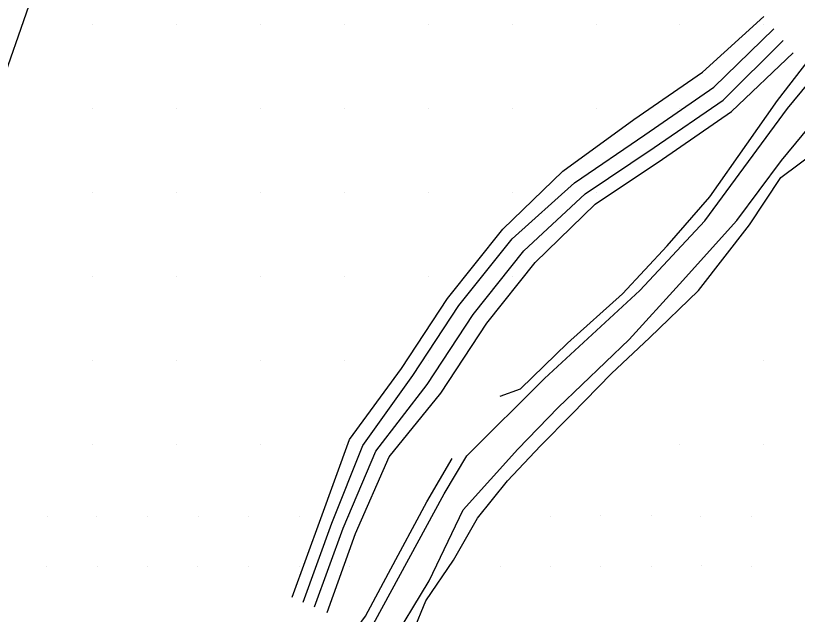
# Model space of a CAD drawing. Extents: x 1602514 to 1609837, y 863887 to 871157.
# Drawn here: x 1606464.5 to 1606697.5, y 867136.7 to 867315.2 of the extents above; entities that cross this region are included whole.
import ezdxf

# ---------------------------------------------------------------- set-up
doc = ezdxf.new("R2010")
doc.units = 0
for name, color, linetype in [('Survey-Entrances', 7, 'Continuous'), ('Survey-Ridge Lines', 7, 'Continuous'), ('Survey-Spot dirt', 7, 'Continuous'), ('Text General Notes', 7, 'Continuous')]:
    doc.layers.add(name, color=color, linetype=linetype)

msp = doc.modelspace()

# ---------------------------------------------------------------- linework, layer by layer
at = {"layer": 'Survey-Entrances'}
for points in [[(1606598.96, 867184.02), (1606622.13, 867207.03), (1606650.5, 867233.28), (1606669.95, 867254.07), (1606694.56, 867287.56), (1606716.82, 867314.45), (1606739.77, 867332.15), (1606756.99, 867350.05), (1606770.97, 867366.25), (1606783.11, 867380.59)], [(1606598.96, 867184.02), (1606622.13, 867207.03), (1606650.5, 867233.28), (1606669.95, 867254.07), (1606694.56, 867287.56), (1606716.82, 867314.45), (1606739.77, 867332.15), (1606756.99, 867350.05), (1606770.97, 867366.25), (1606783.11, 867380.59)], [(1606614.2, 867185.95), (1606626.15, 867198.36), (1606647.4, 867218.68), (1606662.38, 867235.21), (1606679.46, 867254.11), (1606692.72, 867272.09), (1606713.66, 867297.28), (1606722.33, 867306.85), (1606740.48, 867322.95), (1606754.76, 867336.51), (1606761.99, 867343.29), (1606777.43, 867360.56), (1606793.13, 867376.19)], [(1606614.2, 867185.95), (1606626.15, 867198.36), (1606647.4, 867218.68), (1606662.38, 867235.21), (1606679.46, 867254.11), (1606692.72, 867272.09), (1606713.66, 867297.28), (1606722.33, 867306.85), (1606740.48, 867322.95), (1606754.76, 867336.51), (1606761.99, 867343.29), (1606777.43, 867360.56), (1606793.13, 867376.19)], [(1606466.47, 866903.86), (1606474.48, 866916.88), (1606479.06, 866952.47), (1606482.24, 866992.31), (1606480.1, 867032.07), (1606484.66, 867050.83), (1606501.7, 867071.56), (1606532.77, 867094.34), (1606555.23, 867114.14), (1606571.19, 867133.88), (1606592.18, 867172.66), (1606598.96, 867184.02)], [(1606466.47, 866903.86), (1606474.48, 866916.88), (1606479.06, 866952.47), (1606482.24, 866992.31), (1606480.1, 867032.07), (1606484.66, 867050.83), (1606501.7, 867071.56), (1606532.77, 867094.34), (1606555.23, 867114.14), (1606571.19, 867133.88), (1606592.18, 867172.66), (1606598.96, 867184.02)], [(1606489.61, 866901.67), (1606491.38, 866940.67), (1606493.5, 866989.86), (1606492.5, 867015.72), (1606490.65, 867029.71), (1606494.28, 867045.76), (1606504.2, 867058.76), (1606512.41, 867069.52), (1606530.05, 867082.64), (1606547.65, 867095.7), (1606562.81, 867110.84), (1606575.73, 867126.82), (1606587.76, 867146.76), (1606597.91, 867167.88), (1606614.2, 867185.95)], [(1606489.61, 866901.67), (1606491.38, 866940.67), (1606493.5, 866989.86), (1606492.5, 867015.72), (1606490.65, 867029.71), (1606494.28, 867045.76), (1606504.2, 867058.76), (1606512.41, 867069.52), (1606530.05, 867082.64), (1606547.65, 867095.7), (1606562.81, 867110.84), (1606575.73, 867126.82), (1606587.76, 867146.76), (1606597.91, 867167.88), (1606614.2, 867185.95)]]:
    msp.add_lwpolyline(points, dxfattribs=at)
at = {"layer": 'Survey-Ridge Lines'}
for points in [[(1606608.91, 867201.78), (1606615, 867203.93), (1606628.98, 867217.56), (1606645.32, 867232.28), (1606658.72, 867246.55), (1606671.35, 867261.21), (1606682.41, 867276.91), (1606691.54, 867289.9), (1606708.15, 867311.36), (1606720.88, 867322.3), (1606735.69, 867335.02), (1606744.77, 867341.5), (1606754.64, 867352.84), (1606761.26, 867364.31), (1606768.47, 867375.31), (1606773.73, 867380.39), (1606781.05, 867381.79)], [(1606608.91, 867201.78), (1606615, 867203.93), (1606628.98, 867217.56), (1606645.32, 867232.28), (1606658.72, 867246.55), (1606671.35, 867261.21), (1606682.41, 867276.91), (1606691.54, 867289.9), (1606708.15, 867311.36), (1606720.88, 867322.3), (1606735.69, 867335.02), (1606744.77, 867341.5), (1606754.64, 867352.84), (1606761.26, 867364.31), (1606768.47, 867375.31), (1606773.73, 867380.39), (1606781.05, 867381.79)], [(1606584.04, 867122.26), (1606583.12, 867131.78), (1606586.72, 867140.78), (1606595.02, 867152.88), (1606602.17, 867165.37), (1606611.13, 867176.52), (1606620.92, 867186.96), (1606630.13, 867196.34), (1606642.12, 867208.58), (1606653.43, 867219.19), (1606668.04, 867233.32), (1606683.24, 867252.82), (1606692.55, 867267), (1606703.12, 867274.87), (1606705.91, 867282.49), (1606717.02, 867295.88), (1606729.75, 867307.48), (1606740.99, 867316.61), (1606753.47, 867329.14), (1606762.65, 867340.89), (1606779.98, 867358.31), (1606792.13, 867370.85), (1606795.52, 867374.29)], [(1606584.04, 867122.26), (1606583.12, 867131.78), (1606586.72, 867140.78), (1606595.02, 867152.88), (1606602.17, 867165.37), (1606611.13, 867176.52), (1606620.92, 867186.96), (1606630.13, 867196.34), (1606642.12, 867208.58), (1606653.43, 867219.19), (1606668.04, 867233.32), (1606683.24, 867252.82), (1606692.55, 867267), (1606703.12, 867274.87), (1606705.91, 867282.49), (1606717.02, 867295.88), (1606729.75, 867307.48), (1606740.99, 867316.61), (1606753.47, 867329.14), (1606762.65, 867340.89), (1606779.98, 867358.31), (1606792.13, 867370.85), (1606795.52, 867374.29)], [(1606546.9, 867141.81), (1606555.43, 867165.32), (1606564.01, 867188.81), (1606579.52, 867210), (1606593.22, 867230.86), (1606609.73, 867251.54), (1606627.63, 867268.89), (1606648.73, 867284.22), (1606669.26, 867298.43), (1606687.49, 867314.94)], [(1606546.9, 867141.81), (1606555.43, 867165.32), (1606564.01, 867188.81), (1606579.52, 867210), (1606593.22, 867230.86), (1606609.73, 867251.54), (1606627.63, 867268.89), (1606648.73, 867284.22), (1606669.26, 867298.43), (1606687.49, 867314.94)], [(1606550.22, 867140.36), (1606558.78, 867163.86), (1606567.98, 867187.08), (1606582.86, 867207.9), (1606596.56, 867228.76), (1606612.49, 867248.69), (1606631.03, 867265.39), (1606652.03, 867279.7), (1606672.58, 867293.87), (1606690.46, 867311.28)], [(1606550.22, 867140.36), (1606558.78, 867163.86), (1606567.98, 867187.08), (1606582.86, 867207.9), (1606596.56, 867228.76), (1606612.49, 867248.69), (1606631.03, 867265.39), (1606652.03, 867279.7), (1606672.58, 867293.87), (1606690.46, 867311.28)], [(1606553.53, 867138.91), (1606562.08, 867162.42), (1606571.83, 867185.4), (1606587.12, 867205.23), (1606600.82, 867226.09), (1606615.98, 867245.09), (1606634.22, 867262.1), (1606654.77, 867275.93), (1606675.36, 867290.07), (1606693.28, 867307.8)], [(1606553.53, 867138.91), (1606562.08, 867162.42), (1606571.83, 867185.4), (1606587.12, 867205.23), (1606600.82, 867226.09), (1606615.98, 867245.09), (1606634.22, 867262.1), (1606654.77, 867275.93), (1606675.36, 867290.07), (1606693.28, 867307.8)], [(1606557.3, 867137.27), (1606565.83, 867160.78), (1606575.83, 867183.65), (1606591.21, 867202.66), (1606604.91, 867223.52), (1606619.34, 867241.63), (1606637.24, 867258.98), (1606657.29, 867272.49), (1606677.87, 867286.62), (1606696.22, 867304.18)], [(1606557.3, 867137.27), (1606565.83, 867160.78), (1606575.83, 867183.65), (1606591.21, 867202.66), (1606604.91, 867223.52), (1606619.34, 867241.63), (1606637.24, 867258.98), (1606657.29, 867272.49), (1606677.87, 867286.62), (1606696.22, 867304.18)], [(1606560.26, 867124.5), (1606568.77, 867136.18), (1606575.63, 867149), (1606587.09, 867170.26), (1606594.57, 867183.15)], [(1606560.26, 867124.5), (1606568.77, 867136.18), (1606575.63, 867149), (1606587.09, 867170.26), (1606594.57, 867183.15)]]:
    msp.add_lwpolyline(points, dxfattribs=at)
at = {"layer": 'Survey-Spot dirt'}
for p, q in [((1606487.5, 867312.5), (1606487.5, 867312.5)), ((1606487.5, 867312.5), (1606487.5, 867312.5)), ((1606512.5, 867312.5), (1606512.5, 867312.5)), ((1606512.5, 867312.5), (1606512.5, 867312.5)), ((1606537.5, 867312.5), (1606537.5, 867312.5)), ((1606537.5, 867312.5), (1606537.5, 867312.5)), ((1606562.5, 867312.5), (1606562.5, 867312.5)), ((1606562.5, 867312.5), (1606562.5, 867312.5)), ((1606587.5, 867312.5), (1606587.5, 867312.5)), ((1606587.5, 867312.5), (1606587.5, 867312.5)), ((1606612.5, 867312.5), (1606612.5, 867312.5)), ((1606612.5, 867312.5), (1606612.5, 867312.5)), ((1606637.5, 867312.5), (1606637.5, 867312.5)), ((1606637.5, 867312.5), (1606637.5, 867312.5)), ((1606662.5, 867312.5), (1606662.5, 867312.5)), ((1606662.5, 867312.5), (1606662.5, 867312.5)), ((1606687.5, 867312.5), (1606687.5, 867312.5)), ((1606687.5, 867312.5), (1606687.5, 867312.5)), ((1606487.5, 867287.5), (1606487.5, 867287.5)), ((1606487.5, 867287.5), (1606487.5, 867287.5)), ((1606512.5, 867287.5), (1606512.5, 867287.5)), ((1606512.5, 867287.5), (1606512.5, 867287.5)), ((1606537.5, 867287.5), (1606537.5, 867287.5)), ((1606537.5, 867287.5), (1606537.5, 867287.5)), ((1606562.5, 867287.5), (1606562.5, 867287.5)), ((1606562.5, 867287.5), (1606562.5, 867287.5)), ((1606587.5, 867287.5), (1606587.5, 867287.5)), ((1606587.5, 867287.5), (1606587.5, 867287.5)), ((1606612.5, 867287.5), (1606612.5, 867287.5)), ((1606612.5, 867287.5), (1606612.5, 867287.5)), ((1606637.5, 867287.5), (1606637.5, 867287.5)), ((1606637.5, 867287.5), (1606637.5, 867287.5)), ((1606662.5, 867287.5), (1606662.5, 867287.5)), ((1606662.5, 867287.5), (1606662.5, 867287.5)), ((1606487.5, 867262.5), (1606487.5, 867262.5)), ((1606487.5, 867262.5), (1606487.5, 867262.5)), ((1606512.5, 867262.5), (1606512.5, 867262.5)), ((1606512.5, 867262.5), (1606512.5, 867262.5)), ((1606537.5, 867262.5), (1606537.5, 867262.5)), ((1606537.5, 867262.5), (1606537.5, 867262.5)), ((1606562.5, 867262.5), (1606562.5, 867262.5)), ((1606562.5, 867262.5), (1606562.5, 867262.5)), ((1606587.5, 867262.5), (1606587.5, 867262.5)), ((1606587.5, 867262.5), (1606587.5, 867262.5)), ((1606612.5, 867262.5), (1606612.5, 867262.5)), ((1606612.5, 867262.5), (1606612.5, 867262.5)), ((1606637.5, 867262.5), (1606637.5, 867262.5)), ((1606637.5, 867262.5), (1606637.5, 867262.5)), ((1606487.5, 867237.5), (1606487.5, 867237.5)), ((1606487.5, 867237.5), (1606487.5, 867237.5)), ((1606512.5, 867237.5), (1606512.5, 867237.5)), ((1606512.5, 867237.5), (1606512.5, 867237.5)), ((1606537.5, 867237.5), (1606537.5, 867237.5)), ((1606537.5, 867237.5), (1606537.5, 867237.5)), ((1606562.5, 867237.5), (1606562.5, 867237.5)), ((1606562.5, 867237.5), (1606562.5, 867237.5)), ((1606587.5, 867237.5), (1606587.5, 867237.5)), ((1606587.5, 867237.5), (1606587.5, 867237.5)), ((1606612.5, 867237.5), (1606612.5, 867237.5)), ((1606612.5, 867237.5), (1606612.5, 867237.5)), ((1606487.5, 867212.5), (1606487.5, 867212.5)), ((1606487.5, 867212.5), (1606487.5, 867212.5)), ((1606512.5, 867212.5), (1606512.5, 867212.5)), ((1606512.5, 867212.5), (1606512.5, 867212.5)), ((1606537.5, 867212.5), (1606537.5, 867212.5)), ((1606537.5, 867212.5), (1606537.5, 867212.5)), ((1606562.5, 867212.5), (1606562.5, 867212.5)), ((1606562.5, 867212.5), (1606562.5, 867212.5)), ((1606587.5, 867212.5), (1606587.5, 867212.5)), ((1606587.5, 867212.5), (1606587.5, 867212.5)), ((1606687.5, 867212.5), (1606687.5, 867212.5)), ((1606687.5, 867212.5), (1606687.5, 867212.5)), ((1606487.5, 867187.5), (1606487.5, 867187.5)), ((1606487.5, 867187.5), (1606487.5, 867187.5)), ((1606512.5, 867187.5), (1606512.5, 867187.5)), ((1606512.5, 867187.5), (1606512.5, 867187.5)), ((1606537.5, 867187.5), (1606537.5, 867187.5)), ((1606537.5, 867187.5), (1606537.5, 867187.5)), ((1606562.5, 867187.5), (1606562.5, 867187.5)), ((1606562.5, 867187.5), (1606562.5, 867187.5)), ((1606662.5, 867187.5), (1606662.5, 867187.5)), ((1606662.5, 867187.5), (1606662.5, 867187.5)), ((1606687.5, 867187.5), (1606687.5, 867187.5)), ((1606687.5, 867187.5), (1606687.5, 867187.5)), ((1606474, 867165.86), (1606474, 867165.86)), ((1606474, 867165.86), (1606474, 867165.86)), ((1606488.68, 867165.99), (1606488.68, 867165.99)), ((1606488.68, 867165.99), (1606488.68, 867165.99)), ((1606503.87, 867165.94), (1606503.87, 867165.94)), ((1606503.87, 867165.94), (1606503.87, 867165.94)), ((1606518.85, 867165.79), (1606518.85, 867165.79)), ((1606518.85, 867165.79), (1606518.85, 867165.79)), ((1606533.9, 867165.91), (1606533.9, 867165.91)), ((1606533.9, 867165.91), (1606533.9, 867165.91)), ((1606549.02, 867165.86), (1606549.02, 867165.86)), ((1606549.02, 867165.86), (1606549.02, 867165.86)), ((1606563.88, 867166.03), (1606563.88, 867166.03)), ((1606563.88, 867166.03), (1606563.88, 867166.03)), ((1606623.95, 867166), (1606623.95, 867166)), ((1606623.95, 867166), (1606623.95, 867166)), ((1606638.77, 867166.07), (1606638.77, 867166.07)), ((1606638.77, 867166.07), (1606638.77, 867166.07)), ((1606653.99, 867166.15), (1606653.99, 867166.15)), ((1606653.99, 867166.15), (1606653.99, 867166.15)), ((1606668.7, 867165.92), (1606668.7, 867165.92)), ((1606668.7, 867165.92), (1606668.7, 867165.92)), ((1606683.81, 867165.86), (1606683.81, 867165.86)), ((1606683.81, 867165.86), (1606683.81, 867165.86)), ((1606668.97, 867151.24), (1606668.97, 867151.24)), ((1606668.97, 867151.24), (1606668.97, 867151.24)), ((1606473.81, 867151.01), (1606473.81, 867151.01)), ((1606473.81, 867151.01), (1606473.81, 867151.01)), ((1606488.85, 867151), (1606488.85, 867151)), ((1606488.85, 867151), (1606488.85, 867151)), ((1606503.65, 867150.94), (1606503.65, 867150.94)), ((1606503.65, 867150.94), (1606503.65, 867150.94)), ((1606518.63, 867151.06), (1606518.63, 867151.06)), ((1606518.63, 867151.06), (1606518.63, 867151.06)), ((1606533.98, 867151.03), (1606533.98, 867151.03)), ((1606533.98, 867151.03), (1606533.98, 867151.03)), ((1606548.97, 867150.84), (1606548.97, 867150.84)), ((1606548.97, 867150.84), (1606548.97, 867150.84)), ((1606563.88, 867151.01), (1606563.88, 867151.01)), ((1606563.88, 867151.01), (1606563.88, 867151.01)), ((1606608.93, 867150.89), (1606608.93, 867150.89)), ((1606608.93, 867150.89), (1606608.93, 867150.89)), ((1606623.94, 867151.1), (1606623.94, 867151.1)), ((1606623.94, 867151.1), (1606623.94, 867151.1)), ((1606638.92, 867151.06), (1606638.92, 867151.06)), ((1606638.92, 867151.06), (1606638.92, 867151.06)), ((1606653.94, 867150.95), (1606653.94, 867150.95)), ((1606653.94, 867150.95), (1606653.94, 867150.95)), ((1606683.94, 867151), (1606683.94, 867151)), ((1606683.94, 867151), (1606683.94, 867151))]:
    msp.add_line(p, q, dxfattribs=at)
at = {"layer": 'Text General Notes'}
msp.add_line((1606251.67, 866696.47), (1606660.14, 867868.06), dxfattribs=at)
msp.add_line((1606251.67, 866696.47), (1606660.14, 867868.06), dxfattribs=at)

doc.saveas('drawing.dxf')
